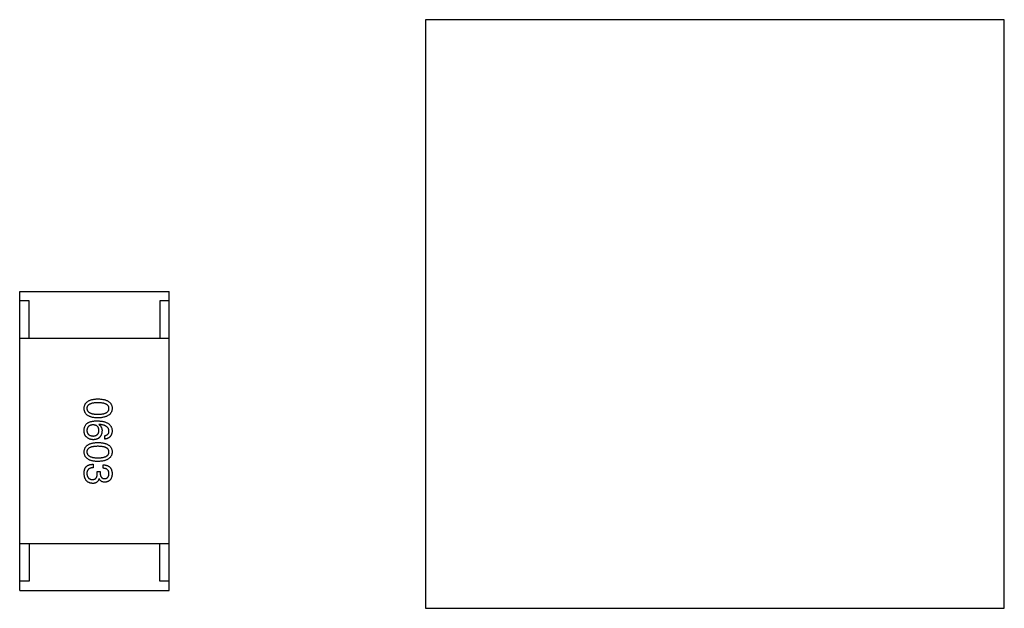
# Model space of a CAD drawing. Header units: millimetres. Extents: x 42 to 554, y 166 to 335.
# Tile 384 of 410: x 469.17 to 474.44, y 278.99 to 282.14. Entities that reach past the tile are written whole.
import ezdxf

# ---------------------------------------------------------------- set-up
doc = ezdxf.new("R2010")
doc.units = ezdxf.units.MM
doc.header["$LTSCALE"] = 30.734
doc.layers.get('0').update_dxf_attribs({"linetype": 'CONTINUOUS'})

msp = doc.modelspace()

# ---------------------------------------------------------------- linework, layer by layer
at = {"linetype": 'Continuous'}
for p, q in [((471.3444, 282.1394), (471.3444, 278.9894)), ((474.4444, 282.1394), (471.3444, 282.1394)), ((474.4444, 278.9894), (474.4444, 282.1394)), ((469.171, 279.0841), (469.171, 280.6841)), ((469.171, 280.6841), (469.971, 280.6841)), ((469.971, 279.0841), (469.971, 280.6841)), ((469.221, 280.6341), (469.171, 280.6341)), ((469.221, 280.4341), (469.221, 280.6341)), ((469.921, 280.6341), (469.921, 280.4341)), ((469.971, 280.6341), (469.921, 280.6341)), ((469.971, 280.4341), (469.171, 280.4341)), ((469.5949, 279.9736), (469.5941, 279.9728)), ((469.6269, 279.8949), (469.6269, 279.913)), ((469.5637, 279.7602), (469.5637, 279.7413)), ((469.6178, 279.7388), (469.6178, 279.7569)), ((469.5867, 279.7118), (469.5867, 279.7208)), ((469.5867, 279.7208), (469.6023, 279.7208)), ((469.6023, 279.7208), (469.6023, 279.711)), ((469.5965, 279.6823), (469.5957, 279.6823)), ((469.971, 279.3341), (469.171, 279.3341)), ((469.221, 279.3341), (469.221, 279.1341)), ((469.921, 279.1341), (469.921, 279.3341)), ((469.221, 279.1341), (469.171, 279.1341)), ((469.971, 279.1341), (469.921, 279.1341)), ((469.171, 279.0841), (469.971, 279.0841)), ((471.3444, 278.9894), (474.4444, 278.9894))]:
    msp.add_line(p, q, dxfattribs=at)
for points, knots in [([(469.5162, 280.0591), (469.5163, 280.061), (469.5165, 280.0649), (469.5174, 280.0706), (469.5189, 280.0758), (469.521, 280.0807), (469.5237, 280.0852), (469.5269, 280.0894), (469.5307, 280.0931), (469.5351, 280.0965), (469.54, 280.0995), (469.5455, 280.1021), (469.5515, 280.1043), (469.5581, 280.1062), (469.5653, 280.1077), (469.573, 280.1088), (469.5813, 280.1096), (469.587, 280.1098), (469.59, 280.1099)], [0, 0, 0, 0, 0.059135, 0.115606, 0.169241, 0.221578, 0.273261, 0.324749, 0.377329, 0.431642, 0.488541, 0.548597, 0.612232, 0.680174, 0.752504, 0.829777, 0.912307, 1, 1, 1, 1]), ([(469.59, 280.0894), (469.5876, 280.0894), (469.583, 280.0893), (469.5763, 280.089), (469.5701, 280.0884), (469.5643, 280.0876), (469.559, 280.0865), (469.5541, 280.0852), (469.5497, 280.0837), (469.5458, 280.0819), (469.5423, 280.0799), (469.5392, 280.0777), (469.5367, 280.0751), (469.5346, 280.0724), (469.5329, 280.0694), (469.5318, 280.0662), (469.5311, 280.0627), (469.531, 280.0603), (469.531, 280.0591)], [0, 0, 0, 0, 0.096457, 0.187288, 0.27178, 0.350132, 0.423455, 0.491343, 0.554037, 0.612253, 0.666313, 0.717038, 0.764921, 0.811214, 0.856775, 0.902988, 0.950234, 1, 1, 1, 1]), ([(469.59, 280.1099), (469.593, 280.1098), (469.5989, 280.1096), (469.6075, 280.1088), (469.6155, 280.1077), (469.6229, 280.1062), (469.6297, 280.1043), (469.6359, 280.1021), (469.6416, 280.0995), (469.6467, 280.0965), (469.6512, 280.0931), (469.6551, 280.0894), (469.6585, 280.0852), (469.6612, 280.0807), (469.6634, 280.0758), (469.665, 280.0706), (469.6659, 280.0649), (469.6661, 280.061), (469.6662, 280.0591)], [0, 0, 0, 0, 0.088823, 0.172287, 0.250296, 0.323438, 0.392244, 0.456221, 0.516635, 0.573871, 0.628, 0.680335, 0.731489, 0.782557, 0.834044, 0.886738, 0.942089, 1, 1, 1, 1]), ([(469.649, 280.0591), (469.6489, 280.0603), (469.6488, 280.0627), (469.6482, 280.0662), (469.647, 280.0694), (469.6454, 280.0724), (469.6433, 280.0751), (469.6407, 280.0777), (469.6377, 280.0799), (469.6342, 280.0819), (469.6302, 280.0837), (469.6258, 280.0852), (469.621, 280.0865), (469.6157, 280.0876), (469.6099, 280.0884), (469.6037, 280.089), (469.597, 280.0893), (469.5924, 280.0894), (469.59, 280.0894)], [0, 0, 0, 0, 0.049764, 0.097007, 0.143217, 0.188577, 0.235116, 0.282997, 0.333719, 0.387776, 0.445989, 0.508679, 0.576563, 0.649481, 0.728235, 0.812722, 0.903548, 1, 1, 1, 1]), ([(469.59, 280.0082), (469.587, 280.0083), (469.5813, 280.0085), (469.573, 280.0093), (469.5653, 280.0104), (469.5581, 280.0119), (469.5515, 280.0138), (469.5455, 280.016), (469.54, 280.0186), (469.5351, 280.0216), (469.5307, 280.025), (469.5269, 280.0288), (469.5237, 280.0329), (469.521, 280.0374), (469.5189, 280.0423), (469.5174, 280.0476), (469.5165, 280.0532), (469.5163, 280.0571), (469.5162, 280.0591)], [0, 0, 0, 0, 0.08769, 0.170218, 0.24749, 0.319818, 0.387758, 0.451391, 0.511445, 0.568185, 0.622681, 0.67526, 0.726746, 0.778428, 0.830764, 0.884397, 0.940866, 1, 1, 1, 1]), ([(469.531, 280.0591), (469.531, 280.0578), (469.5312, 280.0553), (469.532, 280.0518), (469.5332, 280.0485), (469.5349, 280.0454), (469.537, 280.0425), (469.5396, 280.04), (469.5427, 280.0377), (469.5462, 280.0356), (469.5501, 280.0338), (469.5545, 280.0322), (469.5593, 280.0309), (469.5646, 280.0298), (469.5703, 280.0289), (469.5765, 280.0283), (469.5831, 280.028), (469.5876, 280.0279), (469.59, 280.0279)], [0, 0, 0, 0, 0.050879, 0.099377, 0.146973, 0.193618, 0.240619, 0.289461, 0.34047, 0.395283, 0.453059, 0.515633, 0.582666, 0.655287, 0.732971, 0.815933, 0.905166, 1, 1, 1, 1]), ([(469.59, 280.0279), (469.5924, 280.0279), (469.597, 280.028), (469.6037, 280.0283), (469.6099, 280.0289), (469.6157, 280.0298), (469.621, 280.0309), (469.6258, 280.0322), (469.6302, 280.0338), (469.6342, 280.0356), (469.6377, 280.0377), (469.6407, 280.04), (469.6433, 280.0426), (469.6454, 280.0454), (469.647, 280.0485), (469.6482, 280.0518), (469.6488, 280.0554), (469.6489, 280.0578), (469.649, 280.0591)], [0, 0, 0, 0, 0.095719, 0.185854, 0.269738, 0.347952, 0.420315, 0.487894, 0.550245, 0.608186, 0.662454, 0.713283, 0.761375, 0.808209, 0.854301, 0.901312, 0.949396, 1, 1, 1, 1]), ([(469.6662, 280.0591), (469.6661, 280.0571), (469.6659, 280.0533), (469.6648, 280.0477), (469.6631, 280.0425), (469.6609, 280.0377), (469.6582, 280.0332), (469.6548, 280.0291), (469.6508, 280.0254), (469.6463, 280.022), (469.6412, 280.019), (469.6356, 280.0164), (469.6294, 280.0141), (469.6226, 280.0122), (469.6152, 280.0107), (469.6073, 280.0095), (469.5988, 280.0086), (469.593, 280.0084), (469.59, 280.0082)], [0, 0, 0, 0, 0.057415, 0.112361, 0.16496, 0.216437, 0.267441, 0.318839, 0.371478, 0.426325, 0.483626, 0.544235, 0.608673, 0.677374, 0.750405, 0.828394, 0.911525, 1, 1, 1, 1]), ([(469.5162, 279.9433), (469.5163, 279.9454), (469.5165, 279.9494), (469.5176, 279.9552), (469.5192, 279.9606), (469.5214, 279.9657), (469.5242, 279.9703), (469.5275, 279.9746), (469.5314, 279.9785), (469.5344, 279.9807), (469.5359, 279.9818)], [0, 0, 0, 0, 0.137449, 0.267856, 0.393219, 0.514735, 0.63397, 0.753734, 0.874967, 1, 1, 1, 1]), ([(469.5637, 279.9712), (469.5624, 279.9711), (469.5599, 279.9709), (469.5563, 279.9704), (469.5529, 279.9696), (469.5497, 279.9687), (469.5468, 279.9675), (469.5442, 279.9661), (469.5417, 279.9645), (469.5396, 279.9626), (469.5376, 279.9606), (469.5359, 279.9582), (469.5344, 279.9558), (469.5333, 279.953), (469.5323, 279.9501), (469.5316, 279.9469), (469.5311, 279.9436), (469.531, 279.9412), (469.531, 279.94)], [0, 0, 0, 0, 0.076467, 0.148148, 0.216496, 0.280559, 0.342274, 0.401168, 0.458322, 0.514073, 0.569257, 0.62465, 0.68124, 0.739113, 0.799947, 0.862804, 0.929597, 1, 1, 1, 1]), ([(469.5359, 279.9818), (469.5374, 279.9827), (469.5407, 279.9844), (469.5459, 279.9866), (469.5516, 279.9884), (469.5577, 279.9899), (469.5643, 279.9911), (469.5714, 279.9919), (469.5789, 279.9924), (469.584, 279.9925), (469.5867, 279.9925)], [0, 0, 0, 0, 0.101889, 0.209155, 0.322694, 0.442863, 0.569758, 0.70479, 0.848502, 1, 1, 1, 1]), ([(469.5957, 279.9408), (469.5957, 279.942), (469.5956, 279.9443), (469.5951, 279.9475), (469.5944, 279.9506), (469.5935, 279.9535), (469.5923, 279.9562), (469.5909, 279.9586), (469.5892, 279.9608), (469.5873, 279.9628), (469.5852, 279.9646), (469.5828, 279.9662), (469.5802, 279.9676), (469.5774, 279.9687), (469.5743, 279.9696), (469.571, 279.9704), (469.5674, 279.9709), (469.565, 279.9711), (469.5637, 279.9712)], [0, 0, 0, 0, 0.070453, 0.136523, 0.199866, 0.260392, 0.318446, 0.374657, 0.430182, 0.485556, 0.541071, 0.598396, 0.657208, 0.718642, 0.783247, 0.851631, 0.923928, 1, 1, 1, 1]), ([(469.5867, 279.9925), (469.5898, 279.9924), (469.5959, 279.9922), (469.6048, 279.9913), (469.6131, 279.9902), (469.6207, 279.9886), (469.6278, 279.9866), (469.6343, 279.9842), (469.6402, 279.9815), (469.6455, 279.9783), (469.6502, 279.9747), (469.6543, 279.9707), (469.6578, 279.9663), (469.6607, 279.9615), (469.663, 279.9563), (469.6647, 279.9507), (469.6658, 279.9446), (469.6661, 279.9405), (469.6662, 279.9384)], [0, 0, 0, 0, 0.087517, 0.169686, 0.246944, 0.319347, 0.387088, 0.450961, 0.511075, 0.567974, 0.622351, 0.675039, 0.726853, 0.778688, 0.83093, 0.884738, 0.941043, 1, 1, 1, 1]), ([(469.5941, 279.9728), (469.5955, 279.972), (469.5983, 279.9703), (469.602, 279.9671), (469.6052, 279.9634), (469.6077, 279.9593), (469.6097, 279.9547), (469.6111, 279.9497), (469.612, 279.9442), (469.6121, 279.9404), (469.6121, 279.9384)], [0, 0, 0, 0, 0.122276, 0.239997, 0.35611, 0.473903, 0.59404, 0.720428, 0.855383, 1, 1, 1, 1]), ([(469.649, 279.9384), (469.6489, 279.9397), (469.6487, 279.9422), (469.6478, 279.9459), (469.6467, 279.9494), (469.645, 279.9526), (469.6431, 279.9556), (469.6406, 279.9584), (469.6378, 279.9609), (469.6346, 279.9633), (469.631, 279.9654), (469.627, 279.9672), (469.6226, 279.9689), (469.6179, 279.9703), (469.6127, 279.9715), (469.6071, 279.9724), (469.6011, 279.9732), (469.597, 279.9735), (469.5949, 279.9736)], [0, 0, 0, 0, 0.054741, 0.107075, 0.158339, 0.208382, 0.258772, 0.310045, 0.362765, 0.417822, 0.475982, 0.537466, 0.602901, 0.673037, 0.747247, 0.826291, 0.910782, 1, 1, 1, 1]), ([(469.5285, 279.9064), (469.5274, 279.9074), (469.5253, 279.9092), (469.5227, 279.9127), (469.5205, 279.9166), (469.5188, 279.921), (469.5174, 279.9259), (469.5166, 279.9313), (469.5161, 279.9371), (469.5162, 279.9412), (469.5162, 279.9433)], [0, 0, 0, 0, 0.105033, 0.21147, 0.321511, 0.438526, 0.563605, 0.698055, 0.843218, 1, 1, 1, 1]), ([(469.531, 279.94), (469.5311, 279.9389), (469.5312, 279.9368), (469.5318, 279.9337), (469.5326, 279.9308), (469.5336, 279.9281), (469.5349, 279.9256), (469.5364, 279.9233), (469.5382, 279.9212), (469.5402, 279.9193), (469.5424, 279.9176), (469.5449, 279.9161), (469.5476, 279.9148), (469.5505, 279.9137), (469.5537, 279.9128), (469.5571, 279.9121), (469.5607, 279.9116), (469.5633, 279.9114), (469.5646, 279.9113)], [0, 0, 0, 0, 0.066682, 0.130303, 0.190802, 0.248749, 0.30534, 0.361219, 0.415721, 0.471765, 0.528279, 0.586428, 0.64659, 0.710143, 0.776461, 0.846692, 0.921137, 1, 1, 1, 1]), ([(469.5646, 279.9113), (469.5658, 279.9114), (469.5682, 279.9116), (469.5716, 279.9121), (469.5748, 279.9128), (469.5778, 279.9137), (469.5806, 279.9149), (469.5832, 279.9162), (469.5855, 279.9178), (469.5875, 279.9195), (469.5894, 279.9215), (469.591, 279.9236), (469.5924, 279.926), (469.5935, 279.9286), (469.5944, 279.9313), (469.5951, 279.9343), (469.5956, 279.9375), (469.5957, 279.9397), (469.5957, 279.9408)], [0, 0, 0, 0, 0.076288, 0.14871, 0.216387, 0.281386, 0.342528, 0.402111, 0.4591, 0.514852, 0.569974, 0.625644, 0.682226, 0.740156, 0.800362, 0.863471, 0.930116, 1, 1, 1, 1]), ([(469.6121, 279.9384), (469.6119, 279.9366), (469.6116, 279.933), (469.6107, 279.9279), (469.6096, 279.9231), (469.608, 279.9186), (469.6062, 279.9145), (469.6041, 279.9107), (469.6016, 279.9072), (469.5988, 279.9041), (469.5958, 279.9013), (469.5923, 279.8989), (469.5886, 279.8968), (469.5846, 279.8951), (469.5802, 279.8937), (469.5755, 279.8927), (469.5706, 279.8919), (469.5671, 279.8918), (469.5654, 279.8917)], [0, 0, 0, 0, 0.074228, 0.144548, 0.211288, 0.274576, 0.335162, 0.393915, 0.450599, 0.506657, 0.562409, 0.618617, 0.676096, 0.735061, 0.79654, 0.860906, 0.928473, 1, 1, 1, 1]), ([(469.6269, 279.913), (469.6286, 279.9134), (469.6319, 279.9141), (469.6365, 279.9159), (469.6404, 279.9183), (469.6436, 279.9213), (469.646, 279.9248), (469.6477, 279.9289), (469.6488, 279.9334), (469.6489, 279.9367), (469.649, 279.9384)], [0, 0, 0, 0, 0.1439, 0.274233, 0.394478, 0.509388, 0.621911, 0.738504, 0.863414, 1, 1, 1, 1]), ([(469.6662, 279.9384), (469.6661, 279.9368), (469.6658, 279.9337), (469.6651, 279.9292), (469.6641, 279.9249), (469.6629, 279.921), (469.6614, 279.9172), (469.6596, 279.9138), (469.6575, 279.9107), (469.6552, 279.9078), (469.6526, 279.9052), (469.6497, 279.9029), (469.6466, 279.9009), (469.6431, 279.8991), (469.6395, 279.8976), (469.6355, 279.8965), (469.6313, 279.8955), (469.6283, 279.8951), (469.6269, 279.8949)], [0, 0, 0, 0, 0.073784, 0.144317, 0.211047, 0.274818, 0.336501, 0.395724, 0.453465, 0.510016, 0.566585, 0.622844, 0.680328, 0.739335, 0.800408, 0.863904, 0.93053, 1, 1, 1, 1]), ([(469.5162, 279.8259), (469.5163, 279.8279), (469.5165, 279.8318), (469.5174, 279.8374), (469.5189, 279.8427), (469.521, 279.8476), (469.5237, 279.8521), (469.5269, 279.8562), (469.5307, 279.86), (469.5351, 279.8633), (469.54, 279.8663), (469.5455, 279.8689), (469.5515, 279.8712), (469.5581, 279.873), (469.5653, 279.8746), (469.573, 279.8757), (469.5813, 279.8764), (469.587, 279.8766), (469.59, 279.8767)], [0, 0, 0, 0, 0.059135, 0.115606, 0.169241, 0.221578, 0.273261, 0.324749, 0.377329, 0.431642, 0.488541, 0.548597, 0.612232, 0.680174, 0.752504, 0.829777, 0.912307, 1, 1, 1, 1]), ([(469.5654, 279.8917), (469.5636, 279.8917), (469.5602, 279.8918), (469.5551, 279.8925), (469.5502, 279.8937), (469.5455, 279.8953), (469.5409, 279.8974), (469.5366, 279.8999), (469.5324, 279.9029), (469.5298, 279.9052), (469.5285, 279.9064)], [0, 0, 0, 0, 0.12904, 0.253809, 0.377066, 0.499122, 0.621469, 0.744665, 0.870607, 1, 1, 1, 1]), ([(469.59, 279.8767), (469.593, 279.8766), (469.5989, 279.8764), (469.6075, 279.8757), (469.6155, 279.8746), (469.6229, 279.873), (469.6297, 279.8712), (469.6359, 279.8689), (469.6416, 279.8663), (469.6467, 279.8633), (469.6512, 279.86), (469.6551, 279.8562), (469.6585, 279.8521), (469.6612, 279.8476), (469.6634, 279.8427), (469.665, 279.8374), (469.6659, 279.8318), (469.6661, 279.8279), (469.6662, 279.8259)], [0, 0, 0, 0, 0.088823, 0.172287, 0.250296, 0.323438, 0.392244, 0.456221, 0.516635, 0.573871, 0.628, 0.680335, 0.731489, 0.782557, 0.834044, 0.886738, 0.942089, 1, 1, 1, 1]), ([(469.59, 279.7751), (469.587, 279.7752), (469.5813, 279.7754), (469.573, 279.7762), (469.5653, 279.7773), (469.5581, 279.7788), (469.5515, 279.7806), (469.5455, 279.7829), (469.54, 279.7855), (469.5351, 279.7885), (469.5307, 279.7918), (469.5269, 279.7956), (469.5237, 279.7997), (469.521, 279.8043), (469.5189, 279.8092), (469.5174, 279.8144), (469.5165, 279.82), (469.5163, 279.8239), (469.5162, 279.8259)], [0, 0, 0, 0, 0.08769, 0.170218, 0.24749, 0.319818, 0.387758, 0.451391, 0.511445, 0.568185, 0.622681, 0.67526, 0.726746, 0.778428, 0.830764, 0.884397, 0.940866, 1, 1, 1, 1]), ([(469.59, 279.8562), (469.5876, 279.8562), (469.583, 279.8562), (469.5763, 279.8558), (469.5701, 279.8552), (469.5643, 279.8544), (469.559, 279.8533), (469.5541, 279.8521), (469.5497, 279.8505), (469.5458, 279.8488), (469.5423, 279.8468), (469.5392, 279.8445), (469.5367, 279.842), (469.5346, 279.8392), (469.5329, 279.8363), (469.5318, 279.833), (469.5311, 279.8295), (469.531, 279.8271), (469.531, 279.8259)], [0, 0, 0, 0, 0.096457, 0.187288, 0.27178, 0.350132, 0.423455, 0.491343, 0.554037, 0.612253, 0.666313, 0.717038, 0.764921, 0.811214, 0.856775, 0.902988, 0.950234, 1, 1, 1, 1]), ([(469.531, 279.8259), (469.531, 279.8247), (469.5312, 279.8222), (469.532, 279.8186), (469.5332, 279.8153), (469.5349, 279.8122), (469.537, 279.8094), (469.5396, 279.8068), (469.5427, 279.8045), (469.5462, 279.8024), (469.5501, 279.8006), (469.5545, 279.799), (469.5593, 279.7977), (469.5646, 279.7966), (469.5703, 279.7958), (469.5765, 279.7952), (469.5831, 279.7948), (469.5876, 279.7948), (469.59, 279.7948)], [0, 0, 0, 0, 0.050879, 0.099377, 0.146973, 0.193618, 0.240619, 0.289461, 0.34047, 0.395283, 0.453059, 0.515633, 0.582666, 0.655287, 0.732971, 0.815933, 0.905166, 1, 1, 1, 1]), ([(469.649, 279.8259), (469.6489, 279.8271), (469.6488, 279.8295), (469.6482, 279.833), (469.647, 279.8362), (469.6454, 279.8393), (469.6433, 279.842), (469.6407, 279.8445), (469.6377, 279.8468), (469.6342, 279.8488), (469.6302, 279.8505), (469.6258, 279.8521), (469.621, 279.8533), (469.6157, 279.8544), (469.6099, 279.8552), (469.6037, 279.8558), (469.597, 279.8562), (469.5924, 279.8562), (469.59, 279.8562)], [0, 0, 0, 0, 0.049764, 0.097007, 0.143217, 0.188577, 0.235116, 0.282997, 0.333719, 0.387776, 0.445989, 0.508679, 0.576563, 0.649481, 0.728235, 0.812722, 0.903548, 1, 1, 1, 1]), ([(469.59, 279.7948), (469.5924, 279.7948), (469.597, 279.7948), (469.6037, 279.7952), (469.6099, 279.7958), (469.6157, 279.7966), (469.621, 279.7977), (469.6258, 279.799), (469.6302, 279.8006), (469.6342, 279.8024), (469.6377, 279.8045), (469.6407, 279.8068), (469.6433, 279.8094), (469.6454, 279.8122), (469.647, 279.8153), (469.6482, 279.8186), (469.6488, 279.8222), (469.6489, 279.8247), (469.649, 279.8259)], [0, 0, 0, 0, 0.095719, 0.185854, 0.269738, 0.347952, 0.420315, 0.487894, 0.550245, 0.608186, 0.662454, 0.713283, 0.761375, 0.808209, 0.854301, 0.901312, 0.949396, 1, 1, 1, 1]), ([(469.6662, 279.8259), (469.6661, 279.824), (469.6659, 279.8201), (469.6648, 279.8146), (469.6631, 279.8094), (469.6609, 279.8046), (469.6582, 279.8001), (469.6548, 279.796), (469.6508, 279.7923), (469.6463, 279.7889), (469.6412, 279.7859), (469.6356, 279.7832), (469.6294, 279.781), (469.6226, 279.7791), (469.6152, 279.7775), (469.6073, 279.7763), (469.5988, 279.7755), (469.593, 279.7752), (469.59, 279.7751)], [0, 0, 0, 0, 0.057415, 0.112361, 0.16496, 0.216437, 0.267441, 0.318839, 0.371478, 0.426325, 0.483626, 0.544235, 0.608673, 0.677374, 0.750405, 0.828394, 0.911525, 1, 1, 1, 1]), ([(469.5211, 279.738), (469.5215, 279.7389), (469.5224, 279.7406), (469.5239, 279.743), (469.5256, 279.7453), (469.5274, 279.7474), (469.5295, 279.7494), (469.5317, 279.7512), (469.5341, 279.7528), (469.5367, 279.7543), (469.5395, 279.7555), (469.5424, 279.7567), (469.5455, 279.7577), (469.5488, 279.7585), (469.5523, 279.7592), (469.556, 279.7597), (469.5598, 279.76), (469.5624, 279.7601), (469.5637, 279.7602)], [0, 0, 0, 0, 0.056906, 0.113264, 0.168825, 0.223843, 0.279195, 0.335267, 0.392098, 0.450414, 0.51054, 0.572219, 0.636652, 0.703156, 0.773102, 0.845505, 0.921063, 1, 1, 1, 1]), ([(469.6178, 279.7569), (469.6198, 279.7568), (469.6235, 279.7567), (469.6289, 279.756), (469.634, 279.7551), (469.6386, 279.7537), (469.643, 279.752), (469.6469, 279.7499), (469.6505, 279.7475), (469.6538, 279.7446), (469.6566, 279.7415), (469.6591, 279.7379), (469.6612, 279.734), (469.6629, 279.7298), (469.6644, 279.7252), (469.6653, 279.7202), (469.666, 279.7149), (469.6661, 279.7112), (469.6662, 279.7093)], [0, 0, 0, 0, 0.074804, 0.144899, 0.211458, 0.274554, 0.334363, 0.392059, 0.448123, 0.503024, 0.558154, 0.613471, 0.670844, 0.729926, 0.792003, 0.857405, 0.926768, 1, 1, 1, 1]), ([(469.5162, 279.711), (469.5162, 279.7124), (469.5163, 279.7151), (469.5165, 279.719), (469.5169, 279.7228), (469.5174, 279.7263), (469.5181, 279.7296), (469.5189, 279.7326), (469.5199, 279.7354), (469.5207, 279.7372), (469.5211, 279.738)], [0, 0, 0, 0, 0.15115, 0.29371, 0.429149, 0.55661, 0.677302, 0.791017, 0.898045, 1, 1, 1, 1]), ([(469.5621, 279.6577), (469.5603, 279.6578), (469.5568, 279.6581), (469.5518, 279.659), (469.547, 279.6602), (469.5427, 279.6619), (469.5386, 279.6639), (469.5349, 279.6663), (469.5315, 279.669), (469.5284, 279.6722), (469.5257, 279.6757), (469.5233, 279.6797), (469.5213, 279.684), (469.5196, 279.6886), (469.5182, 279.6937), (469.5172, 279.6991), (469.5165, 279.7049), (469.5163, 279.7089), (469.5162, 279.711)], [0, 0, 0, 0, 0.068236, 0.132937, 0.194125, 0.253174, 0.310181, 0.365986, 0.421096, 0.476216, 0.532352, 0.590232, 0.649824, 0.71274, 0.778406, 0.848058, 0.921922, 1, 1, 1, 1]), ([(469.5637, 279.7413), (469.5624, 279.7413), (469.5598, 279.7412), (469.5561, 279.7407), (469.5527, 279.74), (469.5494, 279.7391), (469.5465, 279.738), (469.5438, 279.7366), (469.5413, 279.735), (469.5391, 279.7332), (469.5372, 279.7311), (469.5355, 279.7288), (469.5341, 279.7262), (469.533, 279.7234), (469.532, 279.7205), (469.5314, 279.7172), (469.531, 279.7138), (469.531, 279.7114), (469.531, 279.7102)], [0, 0, 0, 0, 0.07723, 0.149593, 0.217944, 0.282232, 0.34411, 0.402297, 0.458791, 0.513966, 0.568538, 0.623291, 0.679957, 0.737243, 0.798142, 0.86118, 0.928728, 1, 1, 1, 1]), ([(469.531, 279.7102), (469.531, 279.7089), (469.5312, 279.7065), (469.5317, 279.7031), (469.5324, 279.6998), (469.5333, 279.6968), (469.5344, 279.694), (469.5357, 279.6915), (469.5372, 279.6891), (469.5389, 279.687), (469.5408, 279.6851), (469.5429, 279.6834), (469.5452, 279.682), (469.5477, 279.6807), (469.5504, 279.6797), (469.5533, 279.679), (469.5564, 279.6784), (469.5585, 279.6783), (469.5596, 279.6782)], [0, 0, 0, 0, 0.076694, 0.149502, 0.218019, 0.283183, 0.345589, 0.405199, 0.462852, 0.519478, 0.575313, 0.630559, 0.687006, 0.744638, 0.804006, 0.866059, 0.931486, 1, 1, 1, 1]), ([(469.5596, 279.6782), (469.5607, 279.6782), (469.5629, 279.6782), (469.5659, 279.6786), (469.5688, 279.6793), (469.5715, 279.6802), (469.5739, 279.6814), (469.5762, 279.6829), (469.5782, 279.6846), (469.58, 279.6866), (469.5816, 279.6888), (469.583, 279.6913), (469.5841, 279.6941), (469.585, 279.6972), (469.5858, 279.7004), (469.5863, 279.704), (469.5867, 279.7078), (469.5867, 279.7104), (469.5867, 279.7118)], [0, 0, 0, 0, 0.066518, 0.129194, 0.188613, 0.245254, 0.300032, 0.353805, 0.407079, 0.461108, 0.516272, 0.574141, 0.634837, 0.699275, 0.767504, 0.840272, 0.917505, 1, 1, 1, 1]), ([(469.6023, 279.711), (469.6023, 279.7099), (469.6024, 279.7078), (469.6028, 279.7047), (469.6033, 279.7018), (469.604, 279.6991), (469.6049, 279.6966), (469.606, 279.6944), (469.6072, 279.6923), (469.6086, 279.6905), (469.6102, 279.6888), (469.6119, 279.6874), (469.6139, 279.6861), (469.616, 279.6851), (469.6182, 279.6843), (469.6207, 279.6837), (469.6233, 279.6833), (469.6251, 279.6832), (469.626, 279.6831)], [0, 0, 0, 0, 0.079415, 0.154091, 0.22508, 0.29186, 0.355026, 0.415127, 0.472418, 0.528511, 0.583551, 0.638361, 0.693547, 0.750023, 0.807857, 0.868401, 0.932259, 1, 1, 1, 1]), ([(469.649, 279.7102), (469.649, 279.7113), (469.6489, 279.7135), (469.6486, 279.7167), (469.648, 279.7196), (469.6471, 279.7224), (469.646, 279.7249), (469.6447, 279.7273), (469.6431, 279.7294), (469.6412, 279.7313), (469.6391, 279.733), (469.6368, 279.7345), (469.6342, 279.7358), (469.6314, 279.7368), (469.6284, 279.7377), (469.6251, 279.7382), (469.6215, 279.7387), (469.6191, 279.7388), (469.6178, 279.7388)], [0, 0, 0, 0, 0.069877, 0.136363, 0.198671, 0.257968, 0.315462, 0.370709, 0.425568, 0.479847, 0.535753, 0.592303, 0.651386, 0.713311, 0.778642, 0.84836, 0.921866, 1, 1, 1, 1]), ([(469.626, 279.6831), (469.6269, 279.6832), (469.6287, 279.6834), (469.6312, 279.6839), (469.6336, 279.6845), (469.6358, 279.6854), (469.6378, 279.6864), (469.6396, 279.6877), (469.6414, 279.689), (469.6429, 279.6907), (469.6442, 279.6925), (469.6454, 279.6944), (469.6465, 279.6966), (469.6473, 279.699), (469.648, 279.7015), (469.6485, 279.7042), (469.6489, 279.7071), (469.6489, 279.7091), (469.649, 279.7102)], [0, 0, 0, 0, 0.067655, 0.132224, 0.194132, 0.253145, 0.309858, 0.366002, 0.421361, 0.47702, 0.532632, 0.590536, 0.65067, 0.713258, 0.779588, 0.848803, 0.921949, 1, 1, 1, 1]), ([(469.6662, 279.7093), (469.6661, 279.7076), (469.6659, 279.7043), (469.6653, 279.6994), (469.6644, 279.6948), (469.6632, 279.6906), (469.6618, 279.6866), (469.6601, 279.683), (469.6581, 279.6797), (469.6558, 279.6767), (469.6533, 279.674), (469.6504, 279.6717), (469.6473, 279.6696), (469.6439, 279.6679), (469.6402, 279.6665), (469.6363, 279.6654), (469.6321, 279.6646), (469.6292, 279.6644), (469.6277, 279.6643)], [0, 0, 0, 0, 0.077845, 0.151584, 0.221397, 0.287366, 0.350104, 0.410398, 0.467998, 0.524388, 0.579979, 0.635152, 0.690917, 0.747936, 0.806661, 0.867861, 0.932479, 1, 1, 1, 1]), ([(469.5957, 279.6823), (469.5954, 279.6813), (469.5948, 279.6793), (469.5936, 279.6765), (469.5923, 279.674), (469.5909, 279.6715), (469.5893, 279.6693), (469.5876, 279.6673), (469.5857, 279.6654), (469.5837, 279.6638), (469.5815, 279.6624), (469.5791, 279.6611), (469.5766, 279.66), (469.574, 279.6592), (469.5713, 279.6585), (469.5683, 279.6581), (469.5653, 279.6577), (469.5632, 279.6577), (469.5621, 279.6577)], [0, 0, 0, 0, 0.069445, 0.136039, 0.200011, 0.261745, 0.322328, 0.381403, 0.438864, 0.496655, 0.554398, 0.612391, 0.672266, 0.733005, 0.79604, 0.861293, 0.928785, 1, 1, 1, 1]), ([(469.6277, 279.6643), (469.6258, 279.6643), (469.6223, 279.6644), (469.6172, 279.6652), (469.6126, 279.6667), (469.6084, 279.6686), (469.6047, 279.6712), (469.6014, 279.6743), (469.5987, 279.6781), (469.5972, 279.6809), (469.5965, 279.6823)], [0, 0, 0, 0, 0.143686, 0.277942, 0.40333, 0.521785, 0.638573, 0.755208, 0.874773, 1, 1, 1, 1])]:
    msp.add_open_spline(points, degree=3, knots=knots, dxfattribs=at)

doc.saveas('drawing.dxf')
